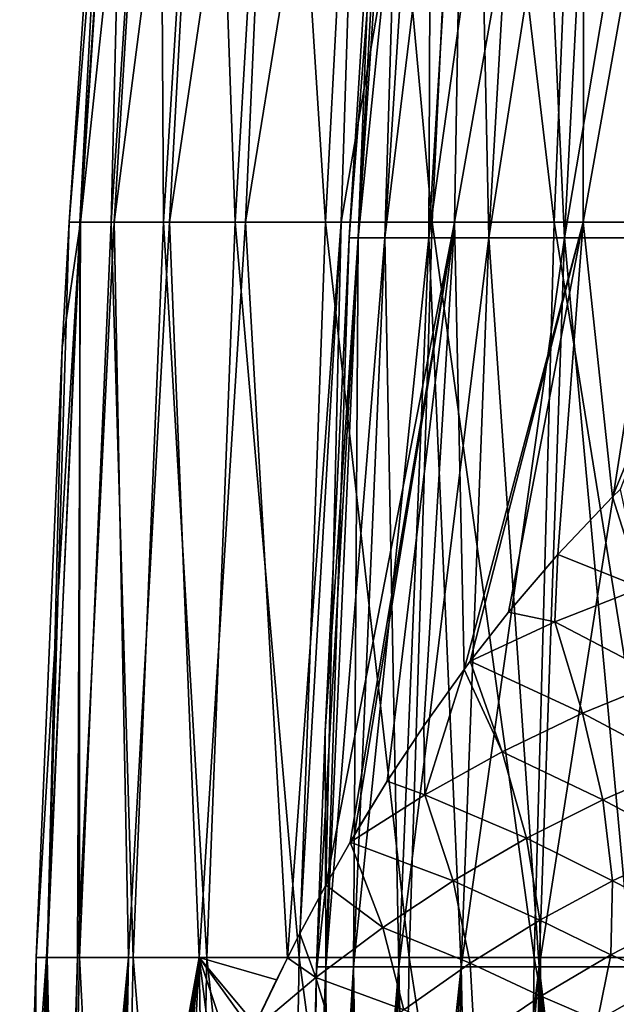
# Model space of a CAD drawing. Header units: metres. Extents: x -62 to 150, y -92 to 92.
# Tile 401 of 656: x -15 to -8, y 12 to 24. Entities that reach past the tile are written whole.
import ezdxf

# ---------------------------------------------------------------- set-up
doc = ezdxf.new("R2010")
doc.units = ezdxf.units.M
doc.layers.add('solid_500615', color=7, linetype='CONTINUOUS')

msp = doc.modelspace()

# ---------------------------------------------------------------- linework, layer by layer
at = {"layer": 'solid_500615'}
for points in [[(-14.587402, 21.583097), (-14.006066, 30.216682), (-13.886242, 30.216682, -1.828158)], [(-14.462605, 21.583097, 1.904038), (-14.006066, 30.216682), (-14.587402, 21.583097)], [(-14.454581, 21.583099, -1.964021), (-14.587402, 21.583097), (-13.886242, 30.216682, -1.828158)], [(-13.886242, 30.216682, 1.828158), (-14.006066, 30.216682), (-14.462605, 21.583097, 1.904038)], [(-13.886242, 30.216682, 1.828158), (-14.462605, 21.583097, 1.904038), (-14.090348, 21.583097, 3.775497)], [(-14.454581, 21.583099, -1.964021), (-13.886242, 30.216682, -1.828158), (-13.528821, 30.216682, -3.625036)], [(-14.058537, 21.583101, -3.892276), (-14.454581, 21.583099, -1.964021), (-13.528821, 30.216682, -3.625036)], [(-13.528821, 30.216682, 3.625036), (-14.090348, 21.583097, 3.775497), (-13.477002, 21.583097, 5.582357)], [(-13.528821, 30.216682, 3.625036), (-13.886242, 30.216682, 1.828158), (-14.090348, 21.583097, 3.775497)], [(-14.058537, 21.583101, -3.892276), (-13.528821, 30.216682, -3.625036), (-12.939918, 30.216682, -5.35989)], [(-13.406484, 21.583101, -5.749651), (-14.058537, 21.583101, -3.892276), (-12.939918, 30.216682, -5.35989)], [(-12.939918, 30.216682, 5.35989), (-13.528821, 30.216682, 3.625036), (-13.477002, 21.583097, 5.582357)], [(-12.939918, 30.216682, 5.35989), (-13.477002, 21.583097, 5.582357), (-12.63306, 21.583097, 7.293701)], [(-13.406484, 21.583101, -5.749651), (-12.939918, 30.216682, -5.35989), (-12.129609, 30.216682, -7.003033)], [(-12.510293, 21.583103, -7.502324), (-13.406484, 21.583101, -5.749651), (-12.129609, 30.216682, -7.003033)], [(-12.129609, 30.216682, 7.003033), (-12.939918, 30.216682, 5.35989), (-12.63306, 21.583097, 7.293701)], [(-12.129609, 30.216682, 7.003033), (-12.63306, 21.583097, 7.293701), (-11.572964, 21.583097, 8.880248)], [(-12.510293, 21.583103, -7.502324), (-12.129609, 30.216682, -7.003033), (-11.111759, 30.216682, -8.526353)], [(-11.386285, 21.583103, -9.118377), (-12.510293, 21.583103, -7.502324), (-11.111759, 30.216682, -8.526353)], [(-11.111759, 30.216682, 8.526353), (-12.129609, 30.216682, 7.003033), (-11.572964, 21.583097, 8.880248)], [(-11.111759, 30.216682, 8.526353), (-11.572964, 21.583097, 8.880248), (-10.314851, 21.583097, 10.314851)], [(-11.386285, 21.583103, -9.118377), (-11.111759, 30.216682, -8.526353), (-9.903784, 30.216682, -9.903784)], [(-10.05493, 21.583105, -10.56838), (-11.386285, 21.583103, -9.118377), (-9.903784, 30.216682, -9.903784)], [(-9.903784, 30.216682, 9.903784), (-11.111759, 30.216682, 8.526353), (-10.314851, 21.583097, 10.314851)], [(-9.903784, 30.216682, 9.903784), (-10.314851, 21.583097, 10.314851), (-8.880248, 21.583097, 11.572964)], [(-10.05493, 21.583105, -10.56838), (-9.903784, 30.216682, -9.903784), (-8.526353, 30.216682, -11.111759)], [(-8.540471, 21.583107, -11.825931), (-10.05493, 21.583105, -10.56838), (-8.526353, 30.216682, -11.111759)], [(-8.526353, 30.216682, 11.111759), (-9.903784, 30.216682, 9.903784), (-8.880248, 21.583097, 11.572964)], [(-8.526353, 30.216682, 11.111759), (-8.880248, 21.583097, 11.572964), (-7.293701, 21.583097, 12.63306)], [(-8.540471, 21.583107, -11.825931), (-8.526353, 30.216682, -11.111759), (-7.003033, 30.216682, -12.129609)], [(-6.870487, 21.583107, -12.868127), (-8.540471, 21.583107, -11.825931), (-7.003033, 30.216682, -12.129609)], [(-7.003033, 30.216682, 12.129609), (-8.526353, 30.216682, 11.111759), (-7.293701, 21.583097, 12.63306)], [(-11.292577, 21.398355), (-11.007912, 25.982479), (-10.616405, 29.95804, 1.459191)], [(-11.187397, 21.398355, 1.537672), (-11.292577, 21.398355), (-10.616405, 29.95804, 1.459191)], [(-11.187397, 21.398355, -1.537672), (-10.716217, 29.95804), (-11.007912, 25.982479)], [(-10.616405, 29.95804, -1.459191), (-10.716217, 29.95804), (-11.187397, 21.398355, -1.537672)], [(-11.187397, 21.398355, 1.537672), (-10.616405, 29.95804, 1.459191), (-10.31883, 29.95804, 2.891201)], [(-10.873817, 21.398355, 3.046701), (-11.187397, 21.398355, 1.537672), (-10.31883, 29.95804, 2.891201)], [(-10.616405, 29.95804, -1.459191), (-11.187397, 21.398355, -1.537672), (-10.873817, 21.398355, -3.046701)], [(-10.873817, 21.398355, 3.046701), (-10.31883, 29.95804, 2.891201), (-9.829036, 29.95804, 4.269352)], [(-10.357679, 21.398355, 4.498975), (-10.873817, 21.398355, 3.046701), (-9.829036, 29.95804, 4.269352)], [(-10.31883, 29.95804, -2.891201), (-10.873817, 21.398355, -3.046701), (-10.357679, 21.398355, -4.498975)], [(-10.31883, 29.95804, -2.891201), (-10.616405, 29.95804, -1.459191), (-10.873817, 21.398355, -3.046701)], [(-10.357679, 21.398355, 4.498975), (-9.829036, 29.95804, 4.269352), (-9.156144, 29.95804, 5.567975)], [(-9.648597, 21.398355, 5.867442), (-10.357679, 21.398355, 4.498975), (-9.156144, 29.95804, 5.567975)], [(-9.829036, 29.95804, -4.269352), (-10.357679, 21.398355, -4.498975), (-9.648597, 21.398355, -5.867442)], [(-9.829036, 29.95804, -4.269352), (-10.31883, 29.95804, -2.891201), (-10.357679, 21.398355, -4.498975)], [(-9.156144, 29.95804, -5.567975), (-9.829036, 29.95804, -4.269352), (-9.648597, 21.398355, -5.867442)], [(-9.648597, 21.398355, 5.867442), (-9.156144, 29.95804, 5.567975), (-8.312691, 29.95804, 6.762876)], [(-8.75978, 21.398355, 7.126609), (-9.648597, 21.398355, 5.867442), (-8.312691, 29.95804, 6.762876)], [(-9.156144, 29.95804, -5.567975), (-9.648597, 21.398355, -5.867442), (-8.75978, 21.398355, -7.126609)], [(-8.312691, 29.95804, -6.762876), (-9.156144, 29.95804, -5.567975), (-8.75978, 21.398355, -7.126609)], [(-8.75978, 21.398355, 7.126609), (-8.312691, 29.95804, 6.762876), (-7.314388, 29.95804, 7.831797)], [(-7.707784, 21.398355, 8.253021), (-8.75978, 21.398355, 7.126609), (-7.314388, 29.95804, 7.831797)], [(-8.312691, 29.95804, -6.762876), (-8.75978, 21.398355, -7.126609), (-7.707784, 21.398355, -8.253021)], [(-7.314388, 29.95804, -7.831797), (-8.312691, 29.95804, -6.762876), (-7.707784, 21.398355, -8.253021)], [(-11.187397, 21.398355, -1.537672), (-11.007912, 25.982479), (-11.292577, 21.398355)], [(-14.974831, 12.938643), (-14.667145, 20.110481), (-14.454581, 21.583099, -1.964021)], [(-14.852568, 12.938643, -1.909654), (-14.974831, 12.938643), (-14.454581, 21.583099, -1.964021)], [(-14.487776, 12.938644, -3.788125), (-14.852568, 12.938643, -1.909654), (-14.454581, 21.583099, -1.964021)], [(-14.846719, 12.938643, 1.954608), (-14.587402, 21.583097), (-14.667145, 20.110481)], [(-14.462605, 21.583097, 1.904038), (-14.587402, 21.583097), (-14.846719, 12.938643, 1.954608)], [(-14.462605, 21.583097, 1.904038), (-14.846719, 12.938643, 1.954608), (-14.464576, 12.938643, 3.875771)], [(-14.667145, 20.110481), (-14.587402, 21.583097), (-14.454581, 21.583099, -1.964021)], [(-14.487776, 12.938644, -3.788125), (-14.454581, 21.583099, -1.964021), (-14.058537, 21.583101, -3.892276)], [(-13.886413, 12.938646, -5.60474), (-14.487776, 12.938644, -3.788125), (-14.058537, 21.583101, -3.892276)], [(-14.090348, 21.583097, 3.775497), (-14.464576, 12.938643, 3.875771), (-13.83494, 12.938643, 5.730619)], [(-14.090348, 21.583097, 3.775497), (-14.462605, 21.583097, 1.904038), (-14.464576, 12.938643, 3.875771)], [(-13.477002, 21.583097, 5.582357), (-14.090348, 21.583097, 3.775497), (-13.83494, 12.938643, 5.730619)], [(-13.886413, 12.938646, -5.60474), (-14.058537, 21.583101, -3.892276), (-13.406484, 21.583101, -5.749651)], [(-13.058295, 12.938647, -7.329834), (-13.886413, 12.938646, -5.60474), (-13.406484, 21.583101, -5.749651)], [(-13.477002, 21.583097, 5.582357), (-13.83494, 12.938643, 5.730619), (-12.968584, 12.938643, 7.487415)], [(-12.63306, 21.583097, 7.293701), (-13.477002, 21.583097, 5.582357), (-12.968584, 12.938643, 7.487415)], [(-13.058295, 12.938647, -7.329834), (-13.406484, 21.583101, -5.749651), (-12.510293, 21.583103, -7.502324)], [(-12.01921, 12.935814, -8.932357), (-13.058295, 12.938647, -7.329834), (-12.510293, 21.583103, -7.502324)], [(-12.63306, 21.583097, 7.293701), (-12.968584, 12.938643, 7.487415), (-11.880332, 12.938643, 9.116099)], [(-11.572964, 21.583097, 8.880248), (-12.63306, 21.583097, 7.293701), (-11.880332, 12.938643, 9.116099)], [(-12.01921, 12.935814, -8.932357), (-12.510293, 21.583103, -7.502324), (-11.386285, 21.583103, -9.118377)], [(-11.873997, 13.220403, -9.108644), (-12.01921, 12.935814, -8.932357), (-11.386285, 21.583103, -9.118377)], [(-11.572964, 21.583097, 8.880248), (-11.880332, 12.938643, 9.116099), (-10.588804, 12.938643, 10.588804)], [(-11.568443, 13.790489, -9.462169), (-11.873997, 13.220403, -9.108644), (-11.386285, 21.583103, -9.118377)], [(-10.314851, 21.583097, 10.314851), (-11.572964, 21.583097, 8.880248), (-10.588804, 12.938643, 10.588804)], [(-11.568443, 13.790489, -9.462169), (-11.386285, 21.583103, -9.118377), (-10.05493, 21.583105, -10.56838)], [(-11.281942, 14.295352, -9.773925), (-11.568443, 13.790489, -9.462169), (-10.05493, 21.583105, -10.56838)], [(-11.228696, 14.385853, -9.829938), (-11.281942, 14.295352, -9.773925), (-10.05493, 21.583105, -10.56838)], [(-10.845233, 15.010957, -10.2167), (-11.228696, 14.385853, -9.829938), (-10.05493, 21.583105, -10.56838)], [(-10.416496, 15.661392, -10.617236), (-10.845233, 15.010957, -10.2167), (-10.05493, 21.583105, -10.56838)], [(-10.314851, 21.583097, 10.314851), (-10.588804, 12.938643, 10.588804), (-9.116099, 12.938643, 11.880332)], [(-9.941862, 16.324635, -11.025883), (-10.416496, 15.661392, -10.617236), (-10.05493, 21.583105, -10.56838)], [(-8.880248, 21.583097, 11.572964), (-10.314851, 21.583097, 10.314851), (-9.116099, 12.938643, 11.880332)], [(-9.941862, 16.324635, -11.025883), (-10.05493, 21.583105, -10.56838), (-8.540471, 21.583107, -11.825931)], [(-9.868777, 16.422428, -11.08578), (-9.941862, 16.324635, -11.025883), (-8.540471, 21.583107, -11.825931)], [(-9.416926, 16.998625, -11.439729), (-9.868777, 16.422428, -11.08578), (-8.540471, 21.583107, -11.825931)], [(-8.838321, 17.675528, -11.854449), (-9.416926, 16.998625, -11.439729), (-8.540471, 21.583107, -11.825931)], [(-8.880248, 21.583097, 11.572964), (-9.116099, 12.938643, 11.880332), (-7.487415, 12.938643, 12.968584)], [(-7.293701, 21.583097, 12.63306), (-8.880248, 21.583097, 11.572964), (-7.487415, 12.938643, 12.968584)], [(-8.195653, 18.352699, -12.26945), (-8.838321, 17.675528, -11.854449), (-8.540471, 21.583107, -11.825931)], [(-8.195653, 18.352699, -12.26945), (-8.540471, 21.583107, -11.825931), (-6.870487, 21.583107, -12.868127)], [(-8.105745, 18.440968, -12.323985), (-8.195653, 18.352699, -12.26945), (-6.870487, 21.583107, -12.868127)], [(-11.67669, 12.827892), (-11.573649, 15.597186), (-11.187397, 21.398355, 1.537672)], [(-11.567932, 12.827892, 1.589976), (-11.67669, 12.827892), (-11.187397, 21.398355, 1.537672)], [(-11.573649, 15.597186), (-11.292577, 21.398355), (-11.187397, 21.398355, 1.537672)], [(-11.567932, 12.827892, -1.589976), (-11.292577, 21.398355), (-11.573649, 15.597186)], [(-11.187397, 21.398355, -1.537672), (-11.292577, 21.398355), (-11.567932, 12.827892, -1.589976)], [(-11.567932, 12.827892, 1.589976), (-11.187397, 21.398355, 1.537672), (-10.873817, 21.398355, 3.046701)], [(-11.243687, 12.827892, 3.150333), (-11.567932, 12.827892, 1.589976), (-10.873817, 21.398355, 3.046701)], [(-11.187397, 21.398355, -1.537672), (-11.567932, 12.827892, -1.589976), (-11.243687, 12.827892, -3.150333)], [(-11.243687, 12.827892, 3.150333), (-10.873817, 21.398355, 3.046701), (-10.357679, 21.398355, 4.498975)], [(-10.709991, 12.827892, 4.652006), (-11.243687, 12.827892, 3.150333), (-10.357679, 21.398355, 4.498975)], [(-10.873817, 21.398355, -3.046701), (-11.243687, 12.827892, -3.150333), (-10.709991, 12.827892, -4.652006)], [(-10.873817, 21.398355, -3.046701), (-11.187397, 21.398355, -1.537672), (-11.243687, 12.827892, -3.150333)], [(-10.357679, 21.398355, -4.498975), (-10.873817, 21.398355, -3.046701), (-10.709991, 12.827892, -4.652006)], [(-10.709991, 12.827892, 4.652006), (-10.357679, 21.398355, 4.498975), (-9.648597, 21.398355, 5.867442)], [(-9.97679, 12.827892, 6.06702), (-10.709991, 12.827892, 4.652006), (-9.648597, 21.398355, 5.867442)], [(-10.357679, 21.398355, -4.498975), (-10.709991, 12.827892, -4.652006), (-9.97679, 12.827892, -6.06702)], [(-9.648597, 21.398355, -5.867442), (-10.357679, 21.398355, -4.498975), (-9.97679, 12.827892, -6.06702)], [(-9.97679, 12.827892, 6.06702), (-9.648597, 21.398355, 5.867442), (-8.75978, 21.398355, 7.126609)], [(-9.05774, 12.827892, 7.369018), (-9.97679, 12.827892, 6.06702), (-8.75978, 21.398355, 7.126609)], [(-9.648597, 21.398355, -5.867442), (-9.97679, 12.827892, -6.06702), (-9.05774, 12.827892, -7.369018)], [(-8.75978, 21.398355, -7.126609), (-9.648597, 21.398355, -5.867442), (-9.05774, 12.827892, -7.369018)], [(-9.05774, 12.827892, 7.369018), (-8.75978, 21.398355, 7.126609), (-7.707784, 21.398355, 8.253021)], [(-7.969961, 12.827892, 8.533745), (-9.05774, 12.827892, 7.369018), (-7.707784, 21.398355, 8.253021)], [(-8.75978, 21.398355, -7.126609), (-9.05774, 12.827892, -7.369018), (-7.969961, 12.827892, -8.533745)], [(-7.707784, 21.398355, -8.253021), (-8.75978, 21.398355, -7.126609), (-7.969961, 12.827892, -8.533745)], [(-14.846719, 12.938643, 1.954608), (-14.667145, 20.110481), (-14.974831, 12.938643)], [(-7.853542, 17.28643, -12.656692), (-8.195653, 18.352699, -12.26945), (-8.105745, 18.440968, -12.323985)], [(-7.853542, 17.28643, -12.656692), (-8.838321, 17.675528, -11.854449), (-8.195653, 18.352699, -12.26945)], [(-8.873532, 16.884209, -11.902339), (-9.416926, 16.998625, -11.439729), (-8.838321, 17.675528, -11.854449)], [(-8.873532, 16.884209, -11.902339), (-8.838321, 17.675528, -11.854449), (-7.853542, 17.28643, -12.656692)], [(-8.873532, 16.884209, -11.902339), (-7.853542, 17.28643, -12.656692), (-7.576498, 16.20805, -13.2155)], [(-8.873532, 16.884209, -11.902339), (-9.868777, 16.422428, -11.08578), (-9.416926, 16.998625, -11.439729)], [(-8.873532, 16.884209, -11.902339), (-8.547817, 15.810264, -12.438844), (-9.868777, 16.422428, -11.08578)], [(-8.873532, 16.884209, -11.902339), (-7.576498, 16.20805, -13.2155), (-8.547817, 15.810264, -12.438844)], [(-10.403596, 14.852197, -10.711946), (-10.416496, 15.661392, -10.617236), (-9.941862, 16.324635, -11.025883)], [(-10.403596, 14.852197, -10.711946), (-9.941862, 16.324635, -11.025883), (-9.491627, 15.357436, -11.601862)], [(-9.491627, 15.357436, -11.601862), (-9.941862, 16.324635, -11.025883), (-9.868777, 16.422428, -11.08578)], [(-9.491627, 15.357436, -11.601862), (-9.868777, 16.422428, -11.08578), (-8.547817, 15.810264, -12.438844)], [(-8.547817, 15.810264, -12.438844), (-7.576498, 16.20805, -13.2155), (-7.383366, 15.194286, -13.927658)], [(-9.491627, 15.357436, -11.601862), (-8.547817, 15.810264, -12.438844), (-8.309639, 14.793244, -13.13131)], [(-8.547817, 15.810264, -12.438844), (-7.383366, 15.194286, -13.927658), (-8.309639, 14.793244, -13.13131)], [(-10.403596, 14.852197, -10.711946), (-10.845233, 15.010957, -10.2167), (-10.416496, 15.661392, -10.617236)], [(-11.567932, 12.827892, -1.589976), (-11.573649, 15.597186), (-11.67669, 12.827892)], [(-10.403596, 14.852197, -10.711946), (-9.491627, 15.357436, -11.601862), (-9.205988, 14.34084, -12.275622)], [(-9.491627, 15.357436, -11.601862), (-8.309639, 14.793244, -13.13131), (-9.205988, 14.34084, -12.275622)], [(-8.309639, 14.793244, -13.13131), (-7.383366, 15.194286, -13.927658), (-7.306576, 14.256619, -14.759151)], [(-10.845233, 15.010957, -10.2167), (-11.281942, 14.295352, -9.773925), (-11.228696, 14.385853, -9.829938)], [(-10.403596, 14.852197, -10.711946), (-11.281942, 14.295352, -9.773925), (-10.845233, 15.010957, -10.2167)], [(-10.403596, 14.852197, -10.711946), (-10.068871, 13.839839, -11.368168), (-11.281942, 14.295352, -9.773925)], [(-10.403596, 14.852197, -10.711946), (-9.205988, 14.34084, -12.275622), (-10.068871, 13.839839, -11.368168)], [(-9.205988, 14.34084, -12.275622), (-8.309639, 14.793244, -13.13131), (-8.195422, 13.841499, -13.941708)], [(-8.309639, 14.793244, -13.13131), (-7.306576, 14.256619, -14.759151), (-8.195422, 13.841499, -13.941708)], [(-10.895574, 13.293091, -10.41559), (-11.568443, 13.790489, -9.462169), (-11.281942, 14.295352, -9.773925)], [(-10.895574, 13.293091, -10.41559), (-11.281942, 14.295352, -9.773925), (-10.068871, 13.839839, -11.368168)], [(-10.068871, 13.839839, -11.368168), (-9.205988, 14.34084, -12.275622), (-9.050403, 13.378727, -13.066115)], [(-9.205988, 14.34084, -12.275622), (-8.195422, 13.841499, -13.941708), (-9.050403, 13.378727, -13.066115)], [(-8.195422, 13.841499, -13.941708), (-7.306576, 14.256619, -14.759151), (-7.355335, 13.411974, -15.686375)], [(-11.684017, 12.703458, -9.423671), (-11.873997, 13.220403, -9.108644), (-11.568443, 13.790489, -9.462169)], [(-11.684017, 12.703458, -9.423671), (-11.568443, 13.790489, -9.462169), (-10.895574, 13.293091, -10.41559)], [(-10.895574, 13.293091, -10.41559), (-10.068871, 13.839839, -11.368168), (-9.86894, 12.871324, -12.140135)], [(-10.068871, 13.839839, -11.368168), (-9.050403, 13.378727, -13.066115), (-9.86894, 12.871324, -12.140135)], [(-9.050403, 13.378727, -13.066115), (-8.195422, 13.841499, -13.941708), (-8.21591, 12.971362, -14.845554)], [(-8.195422, 13.841499, -13.941708), (-7.355335, 13.411974, -15.686375), (-8.21591, 12.971362, -14.845554)], [(-9.86894, 12.871324, -12.140135), (-9.050403, 13.378727, -13.066115), (-9.037132, 12.486676, -13.947904)], [(-9.050403, 13.378727, -13.066115), (-8.21591, 12.971362, -14.845554), (-9.037132, 12.486676, -13.947904)], [(-8.21591, 12.971362, -14.845554), (-7.355335, 13.411974, -15.686375), (-7.530285, 12.677239, -16.687897)], [(-11.684017, 12.703458, -9.423671), (-12.01921, 12.935814, -8.932357), (-11.873997, 13.220403, -9.108644)], [(-11.684017, 12.703458, -9.423671), (-10.895574, 13.293091, -10.41559), (-10.649153, 12.322246, -11.17049)], [(-10.895574, 13.293091, -10.41559), (-9.86894, 12.871324, -12.140135), (-10.649153, 12.322246, -11.17049)], [(-9.037132, 12.486676, -13.947904), (-8.21591, 12.971362, -14.845554), (-8.372412, 12.200033, -15.821593)], [(-8.21591, 12.971362, -14.845554), (-7.530285, 12.677239, -16.687897), (-8.372412, 12.200033, -15.821593)], [(-15.168158, 4.287668), (-15.060764, 10.058664), (-14.852568, 12.938643, -1.909654)], [(-15.061986, 4.287669, -1.791527), (-15.168158, 4.287668), (-14.852568, 12.938643, -1.909654)], [(-14.74527, 4.285946, -3.556768), (-15.061986, 4.287669, -1.791527), (-14.852568, 12.938643, -1.909654)], [(-15.060764, 10.058664), (-14.974831, 12.938643), (-14.852568, 12.938643, -1.909654)], [(-15.038392, 4.287668, 1.979842), (-14.974831, 12.938643), (-15.060764, 10.058664)], [(-14.846719, 12.938643, 1.954608), (-14.974831, 12.938643), (-15.038392, 4.287668, 1.979842)], [(-14.846719, 12.938643, 1.954608), (-15.038392, 4.287668, 1.979842), (-14.651315, 4.287668, 3.925808)], [(-14.74527, 4.285946, -3.556768), (-14.852568, 12.938643, -1.909654), (-14.487776, 12.938644, -3.788125)], [(-14.464576, 12.938643, 3.875771), (-14.846719, 12.938643, 1.954608), (-14.651315, 4.287668, 3.925808)], [(-14.716812, 4.461192, -3.66452), (-14.74527, 4.285946, -3.556768), (-14.487776, 12.938644, -3.788125)], [(-14.666526, 4.757294, -3.846935), (-14.716812, 4.461192, -3.66452), (-14.487776, 12.938644, -3.788125)], [(-14.666526, 4.757294, -3.846935), (-14.487776, 12.938644, -3.788125), (-13.886413, 12.938646, -5.60474)], [(-14.637876, 4.919006, -3.946765), (-14.666526, 4.757294, -3.846935), (-13.886413, 12.938646, -5.60474)], [(-14.464576, 12.938643, 3.875771), (-14.651315, 4.287668, 3.925808), (-14.01355, 4.287668, 5.804603)], [(-14.611158, 5.065685, -4.037428), (-14.637876, 4.919006, -3.946765), (-13.886413, 12.938646, -5.60474)], [(-14.550364, 5.386244, -4.235793), (-14.611158, 5.065685, -4.037428), (-13.886413, 12.938646, -5.60474)], [(-14.484489, 5.715157, -4.439717), (-14.550364, 5.386244, -4.235793), (-13.886413, 12.938646, -5.60474)], [(-14.413307, 6.052159, -4.648901), (-14.484489, 5.715157, -4.439717), (-13.886413, 12.938646, -5.60474)], [(-13.83494, 12.938643, 5.730619), (-14.464576, 12.938643, 3.875771), (-14.01355, 4.287668, 5.804603)], [(-14.337109, 6.394462, -4.861653), (-14.413307, 6.052159, -4.648901), (-13.886413, 12.938646, -5.60474)], [(-14.25567, 6.742118, -5.077886), (-14.337109, 6.394462, -4.861653), (-13.886413, 12.938646, -5.60474)], [(-14.168978, 7.094078, -5.296978), (-14.25567, 6.742118, -5.077886), (-13.886413, 12.938646, -5.60474)], [(-14.096636, 7.375216, -5.472034), (-14.168978, 7.094078, -5.296978), (-13.886413, 12.938646, -5.60474)], [(-14.076656, 7.450987, -5.519238), (-14.096636, 7.375216, -5.472034), (-13.886413, 12.938646, -5.60474)], [(-13.978275, 7.813385, -5.745008), (-14.076656, 7.450987, -5.519238), (-13.886413, 12.938646, -5.60474)], [(-13.83494, 12.938643, 5.730619), (-14.01355, 4.287668, 5.804603), (-13.136009, 4.287668, 7.584079)], [(-13.978275, 7.813385, -5.745008), (-13.886413, 12.938646, -5.60474), (-13.058295, 12.938647, -7.329834)], [(-13.872849, 8.183613, -5.975719), (-13.978275, 7.813385, -5.745008), (-13.058295, 12.938647, -7.329834)], [(-13.75875, 8.565651, -6.213795), (-13.872849, 8.183613, -5.975719), (-13.058295, 12.938647, -7.329834)], [(-12.968584, 12.938643, 7.487415), (-13.83494, 12.938643, 5.730619), (-13.136009, 4.287668, 7.584079)], [(-13.635093, 8.960203, -6.459716), (-13.75875, 8.565651, -6.213795), (-13.058295, 12.938647, -7.329834)], [(-13.500675, 9.368903, -6.714337), (-13.635093, 8.960203, -6.459716), (-13.058295, 12.938647, -7.329834)], [(-13.364942, 9.762302, -6.959493), (-13.500675, 9.368903, -6.714337), (-13.058295, 12.938647, -7.329834)], [(-13.354281, 9.792434, -6.978277), (-13.364942, 9.762302, -6.959493), (-13.058295, 12.938647, -7.329834)], [(-13.194867, 10.231419, -7.251561), (-13.354281, 9.792434, -6.978277), (-13.058295, 12.938647, -7.329834)], [(-13.020867, 10.686375, -7.534921), (-13.194867, 10.231419, -7.251561), (-13.058295, 12.938647, -7.329834)], [(-12.968584, 12.938643, 7.487415), (-13.136009, 4.287668, 7.584079), (-12.033709, 4.287668, 9.233789)], [(-12.148032, 12.67548, -8.77114), (-13.058295, 12.938647, -7.329834), (-12.01921, 12.935814, -8.932357)], [(-12.831293, 11.157407, -7.827801), (-13.020867, 10.686375, -7.534921), (-13.058295, 12.938647, -7.329834)], [(-12.623848, 11.645491, -8.131492), (-12.831293, 11.157407, -7.827801), (-13.058295, 12.938647, -7.329834)], [(-12.433393, 12.072236, -8.396379), (-12.623848, 11.645491, -8.131492), (-13.058295, 12.938647, -7.329834)], [(-12.397423, 12.150599, -8.445026), (-12.433393, 12.072236, -8.396379), (-13.058295, 12.938647, -7.329834)], [(-12.148032, 12.67548, -8.77114), (-12.397423, 12.150599, -8.445026), (-13.058295, 12.938647, -7.329834)], [(-11.880332, 12.938643, 9.116099), (-12.968584, 12.938643, 7.487415), (-12.033709, 4.287668, 9.233789)], [(-12.148032, 12.67548, -8.77114), (-12.01921, 12.935814, -8.932357), (-12.433393, 12.072236, -8.396379)], [(-11.684017, 12.703458, -9.423671), (-12.433393, 12.072236, -8.396379), (-12.01921, 12.935814, -8.932357)], [(-11.880332, 12.938643, 9.116099), (-12.033709, 4.287668, 9.233789), (-10.725507, 4.287668, 10.725507)], [(-10.588804, 12.938643, 10.588804), (-11.880332, 12.938643, 9.116099), (-10.725507, 4.287668, 10.725507)], [(-10.588804, 12.938643, 10.588804), (-10.725507, 4.287668, 10.725507), (-9.233789, 4.287668, 12.033709)], [(-10.649153, 12.322246, -11.17049), (-9.86894, 12.871324, -12.140135), (-9.817543, 11.961317, -13.00139)], [(-9.116099, 12.938643, 11.880332), (-10.588804, 12.938643, 10.588804), (-9.233789, 4.287668, 12.033709)], [(-9.86894, 12.871324, -12.140135), (-9.037132, 12.486676, -13.947904), (-9.817543, 11.961317, -13.00139)], [(-9.116099, 12.938643, 11.880332), (-9.233789, 4.287668, 12.033709), (-7.584079, 4.287668, 13.136009)], [(-7.487415, 12.938643, 12.968584), (-9.116099, 12.938643, 11.880332), (-7.584079, 4.287668, 13.136009)], [(-11.868361, 4.250968), (-11.856624, 5.200346), (-11.567932, 12.827892, 1.589976)], [(-11.757819, 4.250968, 1.616075), (-11.868361, 4.250968), (-11.567932, 12.827892, 1.589976)], [(-11.856624, 5.200346), (-11.67669, 12.827892), (-11.567932, 12.827892, 1.589976)], [(-11.782944, 4.250968, -1.421354), (-11.67669, 12.827892), (-11.856624, 5.200346)], [(-11.567932, 12.827892, -1.589976), (-11.67669, 12.827892), (-11.782944, 4.250968, -1.421354)], [(-11.567932, 12.827892, -1.589976), (-11.782944, 4.250968, -1.421354), (-11.527919, 4.250968, -2.822249)], [(-11.757819, 4.250968, 1.616075), (-11.567932, 12.827892, 1.589976), (-11.243687, 12.827892, 3.150333)], [(-11.42825, 4.250968, 3.202046), (-11.757819, 4.250968, 1.616075), (-11.243687, 12.827892, 3.150333)], [(-11.243687, 12.827892, -3.150333), (-11.567932, 12.827892, -1.589976), (-11.527919, 4.250968, -2.822249)], [(-11.243687, 12.827892, -3.150333), (-11.527919, 4.250968, -2.822249), (-11.106958, 4.250968, -4.18252)], [(-11.42825, 4.250968, 3.202046), (-11.243687, 12.827892, 3.150333), (-10.709991, 12.827892, 4.652006)], [(-10.885796, 4.250968, 4.728368), (-11.42825, 4.250968, 3.202046), (-10.709991, 12.827892, 4.652006)], [(-10.709991, 12.827892, -4.652006), (-11.243687, 12.827892, -3.150333), (-11.106958, 4.250968, -4.18252)], [(-10.709991, 12.827892, -4.652006), (-11.106958, 4.250968, -4.18252), (-10.526122, 4.250968, -5.482587)], [(-10.885796, 4.250968, 4.728368), (-10.709991, 12.827892, 4.652006), (-9.97679, 12.827892, 6.06702)], [(-10.140558, 4.250968, 6.16661), (-10.885796, 4.250968, 4.728368), (-9.97679, 12.827892, 6.06702)], [(-9.97679, 12.827892, -6.06702), (-10.709991, 12.827892, -4.652006), (-10.526122, 4.250968, -5.482587)], [(-9.97679, 12.827892, -6.06702), (-10.526122, 4.250968, -5.482587), (-9.79377, 4.250968, -6.703736)], [(-10.140558, 4.250968, 6.16661), (-9.97679, 12.827892, 6.06702), (-9.05774, 12.827892, 7.369018)], [(-9.206422, 4.250968, 7.48998), (-10.140558, 4.250968, 6.16661), (-9.05774, 12.827892, 7.369018)], [(-9.05774, 12.827892, -7.369018), (-9.97679, 12.827892, -6.06702), (-9.79377, 4.250968, -6.703736)], [(-9.05774, 12.827892, -7.369018), (-9.79377, 4.250968, -6.703736), (-8.922268, 4.250603, -7.826317)], [(-9.206422, 4.250968, 7.48998), (-9.05774, 12.827892, 7.369018), (-7.969961, 12.827892, 8.533745)], [(-8.100787, 4.250968, 8.673825), (-9.206422, 4.250968, 7.48998), (-7.969961, 12.827892, 8.533745)], [(-9.05774, 12.827892, -7.369018), (-8.501143, 5.354068, -8.261948), (-8.232523, 5.933606, -8.517742)], [(-7.969961, 12.827892, -8.533745), (-9.05774, 12.827892, -7.369018), (-8.232523, 5.933606, -8.517742)], [(-9.05774, 12.827892, -7.369018), (-8.726964, 4.799017, -8.033936), (-8.501143, 5.354068, -8.261948)], [(-9.05774, 12.827892, -7.369018), (-8.922268, 4.250603, -7.826317), (-8.726964, 4.799017, -8.033936)], [(-7.969961, 12.827892, -8.533745), (-8.232523, 5.933606, -8.517742), (-8.004934, 6.368984, -8.722466)], [(-11.684017, 12.703458, -9.423671), (-11.389673, 11.734358, -10.162983), (-12.433393, 12.072236, -8.396379)], [(-12.148032, 12.67548, -8.77114), (-12.433393, 12.072236, -8.396379), (-12.397423, 12.150599, -8.445026)], [(-11.684017, 12.703458, -9.423671), (-10.649153, 12.322246, -11.17049), (-11.389673, 11.734358, -10.162983)], [(-8.372412, 12.200033, -15.821593), (-7.530285, 12.677239, -16.687897), (-7.828409, 12.067183, -17.741549)], [(-9.817543, 11.961317, -13.00139), (-9.037132, 12.486676, -13.947904), (-9.168242, 11.68212, -14.899872)], [(-9.037132, 12.486676, -13.947904), (-8.372412, 12.200033, -15.821593), (-9.168242, 11.68212, -14.899872)]]:
    msp.add_3dface(points, dxfattribs=at)

doc.saveas('drawing.dxf')
